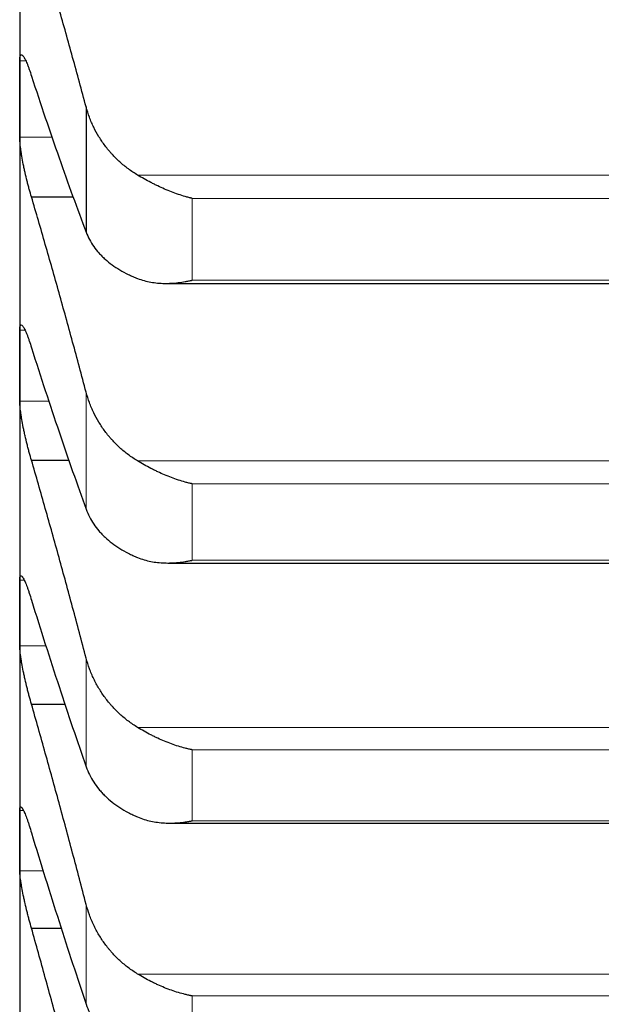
# Model space of a CAD drawing. Header units: inches. Extents: x 0 to 17820, y -10 to 12600.
# Tile 293 of 339: x 11826 to 11853, y 8149 to 8194. Entities that reach past the tile are written whole.
import ezdxf

# ---------------------------------------------------------------- set-up
doc = ezdxf.new("R2010")
doc.units = ezdxf.units.IN
doc.layers.add('1', color=7, linetype='Continuous', true_color=0xffffff)
doc.layers.add('254', color=7, linetype='Continuous', true_color=0xffffff)
doc.styles.add('latin_extended', font='simplex.shx')
doc.dimstyles.get("Standard").update_dxf_attribs({"dimtxt": 0.18, "dimasz": 0.18, "dimexe": 0.18, "dimexo": 0.0625, "dimgap": 0.09, "dimtad": 0, "dimtih": 1, "dimtoh": 1, "dimdec": 4, "dimzin": 0, "dimdsep": 46, "dimtxsty": 'Standard', "dimcen": 0.09, "dimadec": 0, "dimazin": 0, "dimtfac": 1, "dimtdec": 4, "dimtofl": 0, "dimtmove": 0, "dimatfit": 3, "dimfxl": 1, "dimtolj": 1, "dimtzin": 0, "dimarcsym": 0})

# ---------------------------------------------------------------- blocks, each defined once
blk = doc.blocks.new('_U4')
at = {"layer": '254', "color": 3, "linetype": 'Continuous', "lineweight": 13, "transparency": 16777216}
for p, q in [((12128.313, 8435.901), (12128.313, 7002.901)), ((11878.313, 8241.683), (11878.313, 7002.901)), ((11878.313, 7032.901), (10893.162, 7032.901)), ((11773.313, 7032.901), (11668.313, 7032.901)), ((12128.313, 7032.901), (11878.313, 7032.901)), ((12233.313, 7032.901), (12338.313, 7032.901))]:
    blk.add_line(p, q, dxfattribs=at)
at = {"layer": '254', "color": 3, "transparency": 16777216}
for points in [[(11773.313, 7015.401), (11773.313, 7050.401), (11878.313, 7032.901)], [(12233.313, 7050.401), (12233.313, 7015.401), (12128.313, 7032.901)]]:
    blk.add_solid(points, dxfattribs=at)
at = {"layer": 'Defpoints', "color": 0, "transparency": 16777216}
for p in [(12128.313, 8465.901), (11878.313, 8271.683), (11878.313, 7032.901)]:
    blk.add_point(p, dxfattribs=at)
at = {"layer": '254', "color": 2, "lineweight": 13, "transparency": 16777216, "insert": (10945.662, 7190.401), "char_height": 105, "attachment_point": 1, "style": 'latin_extended'}
blk.add_mtext('\\A1;250', dxfattribs=at)
blk = doc.blocks.new('_U5')
at = {"layer": '254', "color": 3, "linetype": 'Continuous', "lineweight": 13, "transparency": 16777216}
for p, q in [((11718.313, 8695.901), (11718.313, 7242.901)), ((11878.313, 8194.233), (11878.313, 7242.901)), ((11718.313, 7272.901), (10808.313, 7272.901)), ((11613.313, 7272.901), (11508.313, 7272.901)), ((11878.313, 7272.901), (11718.313, 7272.901)), ((11983.313, 7272.901), (12088.313, 7272.901))]:
    blk.add_line(p, q, dxfattribs=at)
at = {"layer": '254', "color": 3, "transparency": 16777216}
for points in [[(11613.313, 7255.401), (11613.313, 7290.401), (11718.313, 7272.901)], [(11983.313, 7290.401), (11983.313, 7255.401), (11878.313, 7272.901)]]:
    blk.add_solid(points, dxfattribs=at)
at = {"layer": 'Defpoints', "color": 0, "transparency": 16777216}
for p in [(11718.313, 8725.901), (11878.313, 8224.233), (11718.313, 7272.901)]:
    blk.add_point(p, dxfattribs=at)
at = {"layer": '254', "color": 2, "lineweight": 13, "transparency": 16777216, "insert": (10860.813, 7605.401), "char_height": 105, "attachment_point": 1, "style": 'latin_extended'}
blk.add_mtext('\\A1;\\C2;Flywheel\\P\\C2;90-160', dxfattribs=at)

msp = doc.modelspace()

# ---------------------------------------------------------------- linework, layer by layer
at = {"layer": '1', "color": 2, "linetype": 'Continuous', "lineweight": 25}
for p, q in [((11826.313, 8203.177), (11826.313, 8190.182)), ((11826.313, 8190.182), (11826.313, 8178.045)), ((11829.339, 8189.82), (11829.339, 8184.114)), ((11826.85, 8185.722), (11828.755, 8185.722)), ((11832.976, 8181.789), (11871.625, 8181.789)), ((11826.313, 8178.045), (11826.313, 8166.785)), ((11826.85, 8173.736), (11828.559, 8173.736)), ((11833.063, 8169.06), (11871.537, 8169.06)), ((11826.313, 8166.785), (11826.313, 8156.42)), ((11826.85, 8162.634), (11828.376, 8162.634)), ((11833.15, 8157.221), (11871.45, 8157.221)), ((11826.313, 8156.42), (11826.313, 8146.968)), ((11826.85, 8152.434), (11828.205, 8152.434))]:
    msp.add_line(p, q, dxfattribs=at)
at = {"layer": '1', "color": 110, "linetype": 'Continuous', "lineweight": 13}
for p, q in [((11826.315, 8191.92), (11826.588, 8191.92)), ((11826.315, 8188.444), (11827.79, 8188.444)), ((11831.681, 8186.72), (11872.944, 8186.72)), ((11834.168, 8185.66), (11870.457, 8185.66)), ((11834.168, 8185.66), (11834.168, 8181.934)), ((11834.168, 8181.934), (11870.457, 8181.934)), ((11826.315, 8179.663), (11826.556, 8179.663)), ((11829.339, 8176.835), (11829.339, 8171.506)), ((11826.315, 8176.427), (11827.647, 8176.427)), ((11831.681, 8173.706), (11872.944, 8173.706)), ((11834.168, 8172.664), (11870.457, 8172.664)), ((11834.168, 8172.664), (11834.168, 8169.185)), ((11834.168, 8169.185), (11870.457, 8169.185)), ((11826.315, 8168.281), (11826.515, 8168.281)), ((11826.315, 8165.289), (11827.513, 8165.289)), ((11829.339, 8164.729), (11829.339, 8159.785)), ((11831.681, 8161.576), (11872.944, 8161.576)), ((11834.168, 8160.555), (11870.457, 8160.555)), ((11834.168, 8160.555), (11834.168, 8157.327)), ((11826.315, 8157.791), (11826.482, 8157.791)), ((11834.168, 8157.327), (11870.457, 8157.327)), ((11826.315, 8155.05), (11827.386, 8155.05)), ((11829.339, 8153.522), (11829.339, 8148.971)), ((11831.681, 8150.35), (11872.944, 8150.35)), ((11834.168, 8149.351), (11870.457, 8149.351)), ((11834.168, 8149.351), (11834.168, 8146.38))]:
    msp.add_line(p, q, dxfattribs=at)
at = {"layer": '1', "color": 2, "linetype": 'Continuous', "lineweight": 25}
for points in [[(11829.339, 8189.82), (11829.135, 8190.58), (11828.725, 8192.085), (11828.106, 8194.296), (11827.481, 8196.462), (11827.061, 8197.875), (11826.85, 8198.574)], [(11826.313, 8190.182), (11826.313, 8190.762), (11826.313, 8191.341), (11826.315, 8191.92)], [(11826.85, 8191.222), (11827.061, 8190.577), (11827.481, 8189.315), (11828.106, 8187.499), (11828.725, 8185.761), (11829.135, 8184.654), (11829.339, 8184.114)], [(11826.315, 8188.444), (11826.313, 8189.023), (11826.313, 8189.603), (11826.313, 8190.182)], [(11829.339, 8176.835), (11829.135, 8177.603), (11828.725, 8179.126), (11828.106, 8181.369), (11827.481, 8183.57), (11827.061, 8185.009), (11826.85, 8185.722)], [(11826.313, 8178.045), (11826.313, 8178.584), (11826.313, 8179.124), (11826.315, 8179.663)], [(11826.85, 8178.856), (11827.061, 8178.194), (11827.481, 8176.895), (11828.106, 8175.02), (11828.725, 8173.22), (11829.135, 8172.069), (11829.339, 8171.506)], [(11826.315, 8176.427), (11826.313, 8176.966), (11826.313, 8177.506), (11826.313, 8178.045)], [(11829.339, 8164.729), (11829.135, 8165.504), (11828.725, 8167.042), (11828.106, 8169.313), (11827.481, 8171.546), (11827.061, 8173.01), (11826.85, 8173.736)], [(11826.313, 8166.785), (11826.313, 8167.284), (11826.313, 8167.782), (11826.315, 8168.281)], [(11826.85, 8167.366), (11827.061, 8166.687), (11827.481, 8165.354), (11828.106, 8163.423), (11828.725, 8161.563), (11829.135, 8160.37), (11829.339, 8159.785)], [(11826.315, 8165.289), (11826.313, 8165.788), (11826.313, 8166.287), (11826.313, 8166.785)], [(11829.339, 8153.522), (11829.135, 8154.303), (11828.725, 8155.854), (11828.106, 8158.148), (11827.481, 8160.41), (11827.061, 8161.896), (11826.85, 8162.634)], [(11826.313, 8156.42), (11826.313, 8156.877), (11826.313, 8157.334), (11826.315, 8157.791)], [(11826.315, 8155.05), (11826.313, 8155.507), (11826.313, 8155.964), (11826.313, 8156.42)], [(11826.85, 8156.771), (11827.061, 8156.076), (11827.481, 8154.71), (11828.106, 8152.727), (11828.725, 8150.81), (11829.135, 8149.577), (11829.339, 8148.971)], [(11829.339, 8143.231), (11829.135, 8144.016), (11828.725, 8145.578), (11828.106, 8147.893), (11827.481, 8150.18), (11827.061, 8151.686), (11826.85, 8152.434)]]:
    msp.add_open_spline(points, degree=3, dxfattribs=at)
for points, knots in [([(11826.315, 8191.92), (11826.315, 8191.954), (11826.317, 8192.016), (11826.325, 8192.089), (11826.334, 8192.126), (11826.342, 8192.149), (11826.345, 8192.156), (11826.351, 8192.168), (11826.354, 8192.173), (11826.372, 8192.195), (11826.389, 8192.199), (11826.413, 8192.189), (11826.419, 8192.186), (11826.427, 8192.181), (11826.429, 8192.179), (11826.435, 8192.174), (11826.449, 8192.162), (11826.475, 8192.131), (11826.501, 8192.092), (11826.528, 8192.047), (11826.543, 8192.022), (11826.586, 8191.936), (11826.617, 8191.869), (11826.665, 8191.753), (11826.681, 8191.712), (11826.705, 8191.647), (11826.714, 8191.624), (11826.731, 8191.579), (11826.739, 8191.555), (11826.781, 8191.436), (11826.816, 8191.332), (11826.85, 8191.222)], [0, 0, 0, 0, 0.0625, 0.125, 0.1875, 0.1875, 0.21875, 0.21875, 0.25, 0.25, 0.375, 0.375, 0.40625, 0.40625, 0.421875, 0.421875, 0.4375, 0.5, 0.5625, 0.5625, 0.625, 0.625, 0.75, 0.75, 0.8125, 0.8125, 0.84375, 0.84375, 0.875, 0.875, 1, 1, 1, 1]), ([(11831.681, 8186.72), (11831.535, 8186.807), (11831.395, 8186.9), (11831.126, 8187.099), (11830.869, 8187.31), (11830.632, 8187.545), (11830.492, 8187.699), (11830.464, 8187.73), (11830.409, 8187.794), (11830.382, 8187.826), (11830.302, 8187.922), (11830.25, 8187.988), (11830.1, 8188.187), (11830.008, 8188.324), (11829.836, 8188.605), (11829.757, 8188.749), (11829.649, 8188.97), (11829.615, 8189.045), (11829.566, 8189.158), (11829.55, 8189.196), (11829.519, 8189.273), (11829.504, 8189.311), (11829.432, 8189.504), (11829.381, 8189.661), (11829.339, 8189.82)], [0, 0, 0, 0, 0.125, 0.125, 0.25, 0.375, 0.375, 0.40625, 0.40625, 0.4375, 0.4375, 0.5, 0.5, 0.625, 0.625, 0.75, 0.75, 0.8125, 0.8125, 0.84375, 0.84375, 0.875, 0.875, 1, 1, 1, 1]), ([(11826.85, 8185.722), (11826.815, 8185.834), (11826.781, 8185.951), (11826.731, 8186.131), (11826.715, 8186.193), (11826.69, 8186.286), (11826.682, 8186.318), (11826.665, 8186.382), (11826.657, 8186.414), (11826.617, 8186.573), (11826.587, 8186.701), (11826.543, 8186.894), (11826.529, 8186.958), (11826.509, 8187.055), (11826.502, 8187.087), (11826.489, 8187.151), (11826.483, 8187.183), (11826.451, 8187.34), (11826.429, 8187.462), (11826.404, 8187.61), (11826.399, 8187.639), (11826.39, 8187.697), (11826.386, 8187.726), (11826.373, 8187.811), (11826.365, 8187.865), (11826.344, 8188.023), (11826.334, 8188.12), (11826.325, 8188.231), (11826.323, 8188.253), (11826.32, 8188.295), (11826.319, 8188.315), (11826.316, 8188.374), (11826.315, 8188.41), (11826.315, 8188.444)], [0, 0, 0, 0, 0.125, 0.125, 0.1875, 0.1875, 0.21875, 0.21875, 0.25, 0.25, 0.375, 0.375, 0.4375, 0.4375, 0.46875, 0.46875, 0.5, 0.5, 0.625, 0.625, 0.65625, 0.65625, 0.6875, 0.6875, 0.75, 0.75, 0.875, 0.875, 0.90625, 0.90625, 0.9375, 0.9375, 1, 1, 1, 1]), ([(11834.168, 8185.66), (11834.165, 8185.66), (11834.162, 8185.661), (11834.155, 8185.663), (11834.152, 8185.663), (11834.142, 8185.666), (11834.122, 8185.671), (11834.076, 8185.682), (11833.983, 8185.706), (11833.798, 8185.757), (11833.641, 8185.806), (11833.327, 8185.913), (11833.119, 8185.993), (11832.808, 8186.128), (11832.704, 8186.175), (11832.549, 8186.249), (11832.497, 8186.274), (11832.393, 8186.326), (11832.342, 8186.353), (11832.187, 8186.433), (11832.084, 8186.489), (11831.881, 8186.602), (11831.781, 8186.66), (11831.681, 8186.72)], [0, 0, 0, 0, 0.003906, 0.003906, 0.007813, 0.007813, 0.015625, 0.03125, 0.0625, 0.125, 0.25, 0.25, 0.5, 0.5, 0.625, 0.625, 0.6875, 0.6875, 0.75, 0.75, 0.875, 0.875, 1, 1, 1, 1]), ([(11829.339, 8184.114), (11829.381, 8184.001), (11829.431, 8183.891), (11829.546, 8183.677), (11829.675, 8183.468), (11829.833, 8183.27), (11829.962, 8183.126), (11830.007, 8183.078), (11830.077, 8183.008), (11830.101, 8182.985), (11830.15, 8182.939), (11830.174, 8182.916), (11830.299, 8182.804), (11830.511, 8182.633), (11830.746, 8182.478), (11830.993, 8182.331), (11831.122, 8182.261), (11831.292, 8182.18), (11831.326, 8182.163), (11831.396, 8182.132), (11831.5, 8182.085), (11831.608, 8182.041), (11831.681, 8182.013)], [0, 0, 0, 0, 0.125, 0.125, 0.25, 0.375, 0.375, 0.4375, 0.4375, 0.46875, 0.46875, 0.5, 0.5, 0.625, 0.75, 0.75, 0.875, 0.875, 0.90625, 0.90625, 0.9375, 1, 1, 1, 1]), ([(11831.681, 8182.013), (11831.781, 8181.975), (11831.881, 8181.943), (11832.082, 8181.888), (11832.183, 8181.865), (11832.387, 8181.829), (11832.49, 8181.816), (11832.696, 8181.797), (11832.801, 8181.791), (11833.01, 8181.788), (11833.115, 8181.79), (11833.325, 8181.801), (11833.43, 8181.81), (11833.64, 8181.835), (11833.746, 8181.85), (11833.904, 8181.878), (11833.983, 8181.893), (11834.076, 8181.913), (11834.122, 8181.923), (11834.142, 8181.928), (11834.155, 8181.931), (11834.162, 8181.932), (11834.168, 8181.934)], [0, 0, 0, 0, 0.125, 0.125, 0.25, 0.25, 0.375, 0.375, 0.5, 0.5, 0.625, 0.625, 0.75, 0.75, 0.875, 0.875, 0.9375, 0.96875, 0.984375, 0.992188, 0.992188, 1, 1, 1, 1]), ([(11826.315, 8179.663), (11826.315, 8179.695), (11826.317, 8179.751), (11826.325, 8179.817), (11826.334, 8179.849), (11826.342, 8179.868), (11826.345, 8179.874), (11826.351, 8179.883), (11826.354, 8179.887), (11826.372, 8179.902), (11826.389, 8179.902), (11826.413, 8179.885), (11826.419, 8179.881), (11826.427, 8179.873), (11826.429, 8179.87), (11826.435, 8179.865), (11826.449, 8179.849), (11826.475, 8179.813), (11826.501, 8179.769), (11826.528, 8179.719), (11826.543, 8179.691), (11826.586, 8179.599), (11826.617, 8179.527), (11826.665, 8179.405), (11826.681, 8179.362), (11826.705, 8179.294), (11826.714, 8179.271), (11826.731, 8179.223), (11826.739, 8179.199), (11826.781, 8179.075), (11826.816, 8178.969), (11826.85, 8178.856)], [0, 0, 0, 0, 0.0625, 0.125, 0.1875, 0.1875, 0.21875, 0.21875, 0.25, 0.25, 0.375, 0.375, 0.40625, 0.40625, 0.421875, 0.421875, 0.4375, 0.5, 0.5625, 0.5625, 0.625, 0.625, 0.75, 0.75, 0.8125, 0.8125, 0.84375, 0.84375, 0.875, 0.875, 1, 1, 1, 1]), ([(11831.681, 8173.706), (11831.535, 8173.793), (11831.395, 8173.888), (11831.126, 8174.088), (11830.869, 8174.301), (11830.632, 8174.538), (11830.492, 8174.693), (11830.464, 8174.725), (11830.409, 8174.788), (11830.382, 8174.821), (11830.302, 8174.918), (11830.25, 8174.985), (11830.1, 8175.186), (11830.008, 8175.324), (11829.836, 8175.607), (11829.757, 8175.753), (11829.649, 8175.976), (11829.615, 8176.052), (11829.566, 8176.166), (11829.55, 8176.205), (11829.519, 8176.282), (11829.504, 8176.321), (11829.432, 8176.516), (11829.381, 8176.674), (11829.339, 8176.835)], [0, 0, 0, 0, 0.125, 0.125, 0.25, 0.375, 0.375, 0.40625, 0.40625, 0.4375, 0.4375, 0.5, 0.5, 0.625, 0.625, 0.75, 0.75, 0.8125, 0.8125, 0.84375, 0.84375, 0.875, 0.875, 1, 1, 1, 1]), ([(11826.85, 8173.736), (11826.815, 8173.851), (11826.781, 8173.969), (11826.731, 8174.152), (11826.715, 8174.214), (11826.69, 8174.309), (11826.682, 8174.34), (11826.665, 8174.404), (11826.657, 8174.437), (11826.617, 8174.597), (11826.587, 8174.725), (11826.543, 8174.917), (11826.529, 8174.981), (11826.509, 8175.077), (11826.502, 8175.109), (11826.489, 8175.173), (11826.483, 8175.204), (11826.451, 8175.36), (11826.429, 8175.48), (11826.404, 8175.625), (11826.399, 8175.653), (11826.39, 8175.71), (11826.386, 8175.738), (11826.373, 8175.821), (11826.365, 8175.874), (11826.344, 8176.026), (11826.334, 8176.12), (11826.325, 8176.226), (11826.323, 8176.246), (11826.32, 8176.286), (11826.319, 8176.305), (11826.316, 8176.361), (11826.315, 8176.395), (11826.315, 8176.427)], [0, 0, 0, 0, 0.125, 0.125, 0.1875, 0.1875, 0.21875, 0.21875, 0.25, 0.25, 0.375, 0.375, 0.4375, 0.4375, 0.46875, 0.46875, 0.5, 0.5, 0.625, 0.625, 0.65625, 0.65625, 0.6875, 0.6875, 0.75, 0.75, 0.875, 0.875, 0.90625, 0.90625, 0.9375, 0.9375, 1, 1, 1, 1]), ([(11834.168, 8172.664), (11834.165, 8172.665), (11834.162, 8172.666), (11834.155, 8172.667), (11834.152, 8172.668), (11834.142, 8172.67), (11834.122, 8172.675), (11834.076, 8172.686), (11833.983, 8172.708), (11833.798, 8172.756), (11833.641, 8172.804), (11833.327, 8172.906), (11833.119, 8172.984), (11832.808, 8173.116), (11832.704, 8173.163), (11832.549, 8173.236), (11832.497, 8173.261), (11832.393, 8173.312), (11832.342, 8173.339), (11832.187, 8173.419), (11832.084, 8173.474), (11831.881, 8173.587), (11831.781, 8173.646), (11831.681, 8173.706)], [0, 0, 0, 0, 0.003906, 0.003906, 0.007813, 0.007813, 0.015625, 0.03125, 0.0625, 0.125, 0.25, 0.25, 0.5, 0.5, 0.625, 0.625, 0.6875, 0.6875, 0.75, 0.75, 0.875, 0.875, 1, 1, 1, 1]), ([(11829.339, 8171.506), (11829.381, 8171.388), (11829.431, 8171.274), (11829.546, 8171.05), (11829.675, 8170.832), (11829.833, 8170.625), (11829.962, 8170.474), (11830.007, 8170.425), (11830.077, 8170.351), (11830.101, 8170.327), (11830.15, 8170.279), (11830.174, 8170.255), (11830.299, 8170.138), (11830.511, 8169.959), (11830.746, 8169.797), (11830.993, 8169.643), (11831.122, 8169.57), (11831.292, 8169.484), (11831.326, 8169.467), (11831.396, 8169.434), (11831.5, 8169.385), (11831.608, 8169.339), (11831.681, 8169.31)], [0, 0, 0, 0, 0.125, 0.125, 0.25, 0.375, 0.375, 0.4375, 0.4375, 0.46875, 0.46875, 0.5, 0.5, 0.625, 0.75, 0.75, 0.875, 0.875, 0.90625, 0.90625, 0.9375, 1, 1, 1, 1]), ([(11831.681, 8169.31), (11831.781, 8169.27), (11831.881, 8169.236), (11832.082, 8169.177), (11832.183, 8169.152), (11832.387, 8169.112), (11832.49, 8169.097), (11832.696, 8169.074), (11832.801, 8169.066), (11833.01, 8169.059), (11833.115, 8169.059), (11833.325, 8169.067), (11833.43, 8169.074), (11833.64, 8169.095), (11833.746, 8169.108), (11833.904, 8169.133), (11833.983, 8169.147), (11834.076, 8169.165), (11834.122, 8169.175), (11834.142, 8169.179), (11834.155, 8169.182), (11834.162, 8169.183), (11834.168, 8169.185)], [0, 0, 0, 0, 0.125, 0.125, 0.25, 0.25, 0.375, 0.375, 0.5, 0.5, 0.625, 0.625, 0.75, 0.75, 0.875, 0.875, 0.9375, 0.96875, 0.984375, 0.992187, 0.992187, 1, 1, 1, 1]), ([(11826.315, 8168.281), (11826.315, 8168.31), (11826.317, 8168.361), (11826.325, 8168.42), (11826.334, 8168.447), (11826.342, 8168.462), (11826.345, 8168.466), (11826.351, 8168.473), (11826.354, 8168.475), (11826.372, 8168.484), (11826.389, 8168.478), (11826.413, 8168.455), (11826.419, 8168.449), (11826.427, 8168.44), (11826.429, 8168.437), (11826.435, 8168.43), (11826.449, 8168.411), (11826.475, 8168.369), (11826.501, 8168.32), (11826.528, 8168.265), (11826.543, 8168.235), (11826.586, 8168.136), (11826.617, 8168.06), (11826.665, 8167.932), (11826.681, 8167.888), (11826.705, 8167.817), (11826.714, 8167.793), (11826.731, 8167.743), (11826.739, 8167.718), (11826.781, 8167.591), (11826.816, 8167.482), (11826.85, 8167.366)], [0, 0, 0, 0, 0.0625, 0.125, 0.1875, 0.1875, 0.21875, 0.21875, 0.25, 0.25, 0.375, 0.375, 0.40625, 0.40625, 0.421875, 0.421875, 0.4375, 0.5, 0.5625, 0.5625, 0.625, 0.625, 0.75, 0.75, 0.8125, 0.8125, 0.84375, 0.84375, 0.875, 0.875, 1, 1, 1, 1]), ([(11826.85, 8162.634), (11826.815, 8162.751), (11826.781, 8162.871), (11826.731, 8163.056), (11826.715, 8163.119), (11826.69, 8163.214), (11826.682, 8163.246), (11826.665, 8163.31), (11826.657, 8163.343), (11826.617, 8163.504), (11826.587, 8163.632), (11826.543, 8163.823), (11826.529, 8163.887), (11826.509, 8163.982), (11826.502, 8164.013), (11826.489, 8164.076), (11826.483, 8164.107), (11826.451, 8164.261), (11826.429, 8164.379), (11826.404, 8164.52), (11826.399, 8164.548), (11826.39, 8164.604), (11826.386, 8164.631), (11826.373, 8164.712), (11826.365, 8164.763), (11826.344, 8164.91), (11826.334, 8165), (11826.325, 8165.101), (11826.323, 8165.12), (11826.32, 8165.158), (11826.319, 8165.176), (11826.316, 8165.228), (11826.315, 8165.26), (11826.315, 8165.289)], [0, 0, 0, 0, 0.125, 0.125, 0.1875, 0.1875, 0.21875, 0.21875, 0.25, 0.25, 0.375, 0.375, 0.4375, 0.4375, 0.46875, 0.46875, 0.5, 0.5, 0.625, 0.625, 0.65625, 0.65625, 0.6875, 0.6875, 0.75, 0.75, 0.875, 0.875, 0.90625, 0.90625, 0.9375, 0.9375, 1, 1, 1, 1]), ([(11831.681, 8161.576), (11831.535, 8161.664), (11831.395, 8161.759), (11831.126, 8161.961), (11830.869, 8162.175), (11830.632, 8162.414), (11830.492, 8162.57), (11830.464, 8162.602), (11830.409, 8162.666), (11830.382, 8162.699), (11830.302, 8162.797), (11830.25, 8162.864), (11830.1, 8163.066), (11830.008, 8163.205), (11829.836, 8163.491), (11829.757, 8163.637), (11829.649, 8163.863), (11829.615, 8163.939), (11829.566, 8164.054), (11829.55, 8164.093), (11829.519, 8164.171), (11829.504, 8164.21), (11829.432, 8164.407), (11829.381, 8164.567), (11829.339, 8164.729)], [0, 0, 0, 0, 0.125, 0.125, 0.25, 0.375, 0.375, 0.40625, 0.40625, 0.4375, 0.4375, 0.5, 0.5, 0.625, 0.625, 0.75, 0.75, 0.8125, 0.8125, 0.84375, 0.84375, 0.875, 0.875, 1, 1, 1, 1]), ([(11834.168, 8160.555), (11834.165, 8160.556), (11834.162, 8160.557), (11834.155, 8160.558), (11834.152, 8160.559), (11834.142, 8160.561), (11834.122, 8160.565), (11834.076, 8160.575), (11833.983, 8160.596), (11833.798, 8160.642), (11833.641, 8160.687), (11833.327, 8160.785), (11833.119, 8160.861), (11832.808, 8160.99), (11832.704, 8161.036), (11832.549, 8161.108), (11832.497, 8161.133), (11832.393, 8161.183), (11832.342, 8161.209), (11832.187, 8161.289), (11832.084, 8161.344), (11831.881, 8161.457), (11831.781, 8161.516), (11831.681, 8161.576)], [0, 0, 0, 0, 0.003906, 0.003906, 0.007812, 0.007812, 0.015625, 0.03125, 0.0625, 0.125, 0.25, 0.25, 0.5, 0.5, 0.625, 0.625, 0.6875, 0.6875, 0.75, 0.75, 0.875, 0.875, 1, 1, 1, 1]), ([(11829.339, 8159.785), (11829.381, 8159.663), (11829.431, 8159.544), (11829.546, 8159.311), (11829.675, 8159.085), (11829.833, 8158.87), (11829.962, 8158.712), (11830.007, 8158.661), (11830.077, 8158.584), (11830.101, 8158.559), (11830.15, 8158.509), (11830.174, 8158.484), (11830.299, 8158.362), (11830.511, 8158.176), (11830.746, 8158.007), (11830.993, 8157.846), (11831.122, 8157.77), (11831.292, 8157.68), (11831.326, 8157.662), (11831.396, 8157.628), (11831.5, 8157.577), (11831.608, 8157.529), (11831.681, 8157.498)], [0, 0, 0, 0, 0.125, 0.125, 0.25, 0.375, 0.375, 0.4375, 0.4375, 0.46875, 0.46875, 0.5, 0.5, 0.625, 0.75, 0.75, 0.875, 0.875, 0.90625, 0.90625, 0.9375, 1, 1, 1, 1]), ([(11826.315, 8157.791), (11826.315, 8157.818), (11826.317, 8157.864), (11826.325, 8157.915), (11826.334, 8157.937), (11826.342, 8157.948), (11826.345, 8157.951), (11826.351, 8157.955), (11826.354, 8157.956), (11826.372, 8157.959), (11826.389, 8157.947), (11826.413, 8157.918), (11826.419, 8157.911), (11826.427, 8157.9), (11826.429, 8157.896), (11826.435, 8157.887), (11826.449, 8157.865), (11826.475, 8157.818), (11826.501, 8157.764), (11826.528, 8157.705), (11826.543, 8157.672), (11826.586, 8157.566), (11826.617, 8157.486), (11826.665, 8157.353), (11826.681, 8157.307), (11826.705, 8157.233), (11826.714, 8157.208), (11826.731, 8157.157), (11826.739, 8157.132), (11826.781, 8157), (11826.816, 8156.888), (11826.85, 8156.771)], [0, 0, 0, 0, 0.0625, 0.125, 0.1875, 0.1875, 0.21875, 0.21875, 0.25, 0.25, 0.375, 0.375, 0.40625, 0.40625, 0.421875, 0.421875, 0.4375, 0.5, 0.5625, 0.5625, 0.625, 0.625, 0.75, 0.75, 0.8125, 0.8125, 0.84375, 0.84375, 0.875, 0.875, 1, 1, 1, 1]), ([(11831.681, 8157.498), (11831.781, 8157.456), (11831.881, 8157.42), (11832.082, 8157.357), (11832.183, 8157.331), (11832.387, 8157.287), (11832.49, 8157.27), (11832.696, 8157.243), (11832.801, 8157.233), (11833.01, 8157.222), (11833.115, 8157.22), (11833.325, 8157.223), (11833.43, 8157.229), (11833.64, 8157.246), (11833.746, 8157.258), (11833.904, 8157.28), (11833.983, 8157.293), (11834.076, 8157.309), (11834.122, 8157.318), (11834.142, 8157.322), (11834.155, 8157.324), (11834.162, 8157.326), (11834.168, 8157.327)], [0, 0, 0, 0, 0.125, 0.125, 0.25, 0.25, 0.375, 0.375, 0.5, 0.5, 0.625, 0.625, 0.75, 0.75, 0.875, 0.875, 0.9375, 0.96875, 0.984375, 0.992187, 0.992187, 1, 1, 1, 1]), ([(11826.85, 8152.434), (11826.815, 8152.553), (11826.781, 8152.675), (11826.731, 8152.862), (11826.715, 8152.925), (11826.69, 8153.021), (11826.682, 8153.053), (11826.665, 8153.117), (11826.657, 8153.15), (11826.617, 8153.311), (11826.587, 8153.439), (11826.543, 8153.629), (11826.529, 8153.692), (11826.509, 8153.786), (11826.502, 8153.817), (11826.489, 8153.879), (11826.483, 8153.91), (11826.451, 8154.061), (11826.429, 8154.177), (11826.404, 8154.315), (11826.399, 8154.342), (11826.39, 8154.396), (11826.386, 8154.423), (11826.373, 8154.501), (11826.365, 8154.551), (11826.344, 8154.693), (11826.334, 8154.779), (11826.325, 8154.874), (11826.323, 8154.892), (11826.32, 8154.928), (11826.319, 8154.945), (11826.316, 8154.994), (11826.315, 8155.023), (11826.315, 8155.05)], [0, 0, 0, 0, 0.125, 0.125, 0.1875, 0.1875, 0.21875, 0.21875, 0.25, 0.25, 0.375, 0.375, 0.4375, 0.4375, 0.46875, 0.46875, 0.5, 0.5, 0.625, 0.625, 0.65625, 0.65625, 0.6875, 0.6875, 0.75, 0.75, 0.875, 0.875, 0.90625, 0.90625, 0.9375, 0.9375, 1, 1, 1, 1]), ([(11831.681, 8150.35), (11831.535, 8150.439), (11831.395, 8150.534), (11831.126, 8150.737), (11830.869, 8150.952), (11830.632, 8151.192), (11830.492, 8151.349), (11830.464, 8151.381), (11830.409, 8151.446), (11830.382, 8151.478), (11830.302, 8151.577), (11830.25, 8151.644), (11830.1, 8151.848), (11830.008, 8151.988), (11829.836, 8152.275), (11829.757, 8152.423), (11829.649, 8152.649), (11829.615, 8152.726), (11829.566, 8152.842), (11829.55, 8152.881), (11829.519, 8152.96), (11829.504, 8152.999), (11829.432, 8153.198), (11829.381, 8153.358), (11829.339, 8153.522)], [0, 0, 0, 0, 0.125, 0.125, 0.25, 0.375, 0.375, 0.40625, 0.40625, 0.4375, 0.4375, 0.5, 0.5, 0.625, 0.625, 0.75, 0.75, 0.8125, 0.8125, 0.84375, 0.84375, 0.875, 0.875, 1, 1, 1, 1]), ([(11834.168, 8149.351), (11834.165, 8149.352), (11834.162, 8149.353), (11834.155, 8149.354), (11834.152, 8149.355), (11834.142, 8149.357), (11834.122, 8149.36), (11834.076, 8149.37), (11833.983, 8149.389), (11833.798, 8149.432), (11833.641, 8149.475), (11833.327, 8149.569), (11833.119, 8149.643), (11832.808, 8149.769), (11832.704, 8149.813), (11832.549, 8149.884), (11832.497, 8149.909), (11832.393, 8149.959), (11832.342, 8149.984), (11832.187, 8150.063), (11832.084, 8150.118), (11831.881, 8150.231), (11831.781, 8150.29), (11831.681, 8150.35)], [0, 0, 0, 0, 0.003906, 0.003906, 0.007813, 0.007813, 0.015625, 0.03125, 0.0625, 0.125, 0.25, 0.25, 0.5, 0.5, 0.625, 0.625, 0.6875, 0.6875, 0.75, 0.75, 0.875, 0.875, 1, 1, 1, 1]), ([(11829.339, 8148.971), (11829.381, 8148.844), (11829.431, 8148.721), (11829.546, 8148.48), (11829.675, 8148.245), (11829.833, 8148.022), (11829.962, 8147.859), (11830.007, 8147.805), (11830.077, 8147.726), (11830.101, 8147.699), (11830.15, 8147.648), (11830.174, 8147.622), (11830.299, 8147.495), (11830.511, 8147.301), (11830.746, 8147.125), (11830.993, 8146.958), (11831.122, 8146.879), (11831.292, 8146.786), (11831.326, 8146.768), (11831.396, 8146.731), (11831.5, 8146.678), (11831.608, 8146.628), (11831.681, 8146.596)], [0, 0, 0, 0, 0.125, 0.125, 0.25, 0.375, 0.375, 0.4375, 0.4375, 0.46875, 0.46875, 0.5, 0.5, 0.625, 0.75, 0.75, 0.875, 0.875, 0.90625, 0.90625, 0.9375, 1, 1, 1, 1])]:
    msp.add_open_spline(points, degree=3, knots=knots, dxfattribs=at)

# ---------------------------------------------------------------- dimensions: what is measured, and where the dimension line sits
at = {"layer": '254', "color": 2, "linetype": 'Continuous', "lineweight": 13}
dim = msp.add_linear_dim(base=(11718.313, 7272.901), p1=(11878.313, 8224.233), p2=(11718.313, 8725.901), text='\\C2;Flywheel\\P\\C2;90-160', dimstyle='Standard', override={"dimscale": 30, "dimtxt": 3.5, "dimasz": 3.5, "dimexe": 1, "dimexo": 1, "dimgap": 1.75, "dimtad": 1, "dimtih": 1, "dimtoh": 0, "dimdec": 2, "dimlfac": 0.033333, "dimzin": 8, "dimdsep": 46, "dimlunit": 2, "dimpost": '', "dimtxsty": 'latin_extended', "dimsah": 1, "dimse1": 0, "dimse2": 0, "dimsd1": 0, "dimsd2": 0, "dimclrd": 3, "dimclre": 3, "dimclrt": 2, "dimtol": 0, "dimtm": -0.1, "dimtfac": 0.714286, "dimtdec": 3, "dimtofl": 1, "dimtmove": 0, "dimtzin": 8, "dimlwd": 13, "dimlwe": 13}, dxfattribs=at)
dim.commit()
dim.dimension.update_dxf_attribs({"geometry": '_U5', "text_midpoint": (11158.313, 7272.901), "dimtype": 160})
dim = msp.add_linear_dim(base=(11878.313, 7032.901), p1=(12128.313, 8465.901), p2=(11878.313, 8271.683), dimstyle='Standard', override={"dimscale": 30, "dimtxt": 3.5, "dimasz": 3.5, "dimexe": 1, "dimexo": 1, "dimgap": 1.75, "dimtad": 1, "dimtih": 1, "dimtoh": 0, "dimdec": 2, "dimlfac": 1, "dimzin": 8, "dimdsep": 46, "dimlunit": 2, "dimtxsty": 'latin_extended', "dimsah": 1, "dimse1": 0, "dimse2": 0, "dimsd1": 0, "dimsd2": 0, "dimclrd": 3, "dimclre": 3, "dimclrt": 2, "dimtol": 0, "dimtm": -0.1, "dimtfac": 0.714286, "dimtdec": 3, "dimtofl": 1, "dimtmove": 0, "dimtzin": 8, "dimlwd": 13, "dimlwe": 13}, dxfattribs=at)
dim.commit()
dim.dimension.update_dxf_attribs({"geometry": '_U4', "text_midpoint": (11080.662, 7032.901), "dimtype": 160})

doc.saveas('drawing.dxf')
